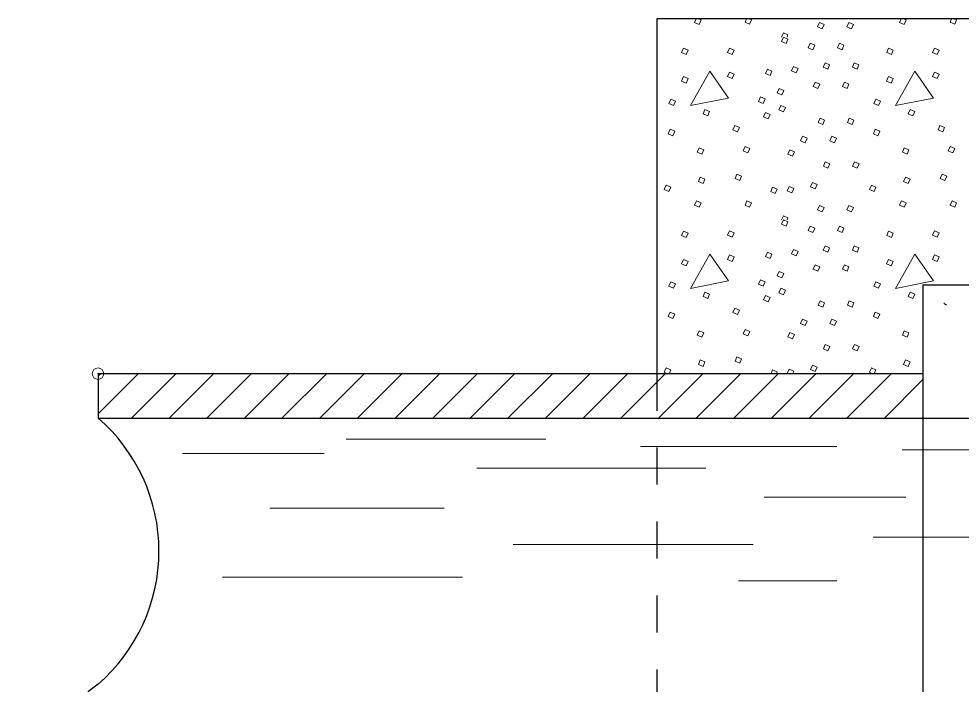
# Model space of a CAD drawing. Extents: x 1083.1 to 1117.1, y 697.4 to 741.4.
# Drawn here: x 1109.48 to 1112.027, y 730.47 to 732.269 of the extents above; entities that cross this region are included whole.
import ezdxf

# ---------------------------------------------------------------- set-up
doc = ezdxf.new("R2010")
doc.units = 0
doc.header["$LTSCALE"] = 0.062
doc.header["$PDMODE"] = 32
doc.header["$PDSIZE"] = 0.031
doc.linetypes.add('SHORT_DASHED', pattern=[2.7, 1.5, -1.2])
doc.layers.add('1', color=7, linetype='Continuous', lineweight=13)

msp = doc.modelspace()

# ---------------------------------------------------------------- linework, layer by layer
at = {"layer": '1'}
for p, q in [((1111.54158, 732.21992), (1111.54658, 732.23133)), ((1111.54158, 731.72542), (1111.54658, 731.73683)), ((1109.69433, 731.303), (1109.70092, 731.30958)), ((1109.69433, 731.20117), (1109.80275, 731.30958)), ((1109.7845, 731.18967), (1109.90442, 731.30958)), ((1109.88633, 731.18967), (1110.00625, 731.30958)), ((1109.988, 731.18967), (1110.108, 731.30958)), ((1110.08983, 731.18967), (1110.20983, 731.30958)), ((1110.19158, 731.18967), (1110.3115, 731.30958)), ((1110.29342, 731.18967), (1110.41333, 731.30958)), ((1110.39525, 731.18967), (1110.51517, 731.30958)), ((1110.497, 731.18967), (1110.61692, 731.30958)), ((1110.59883, 731.18967), (1110.71875, 731.30958)), ((1110.7005, 731.18967), (1110.82042, 731.30958)), ((1110.80233, 731.18967), (1110.92225, 731.30958)), ((1110.90408, 731.18967), (1111.024, 731.30958)), ((1111.00592, 731.18967), (1111.12583, 731.30958)), ((1111.10758, 731.18967), (1111.2275, 731.30958)), ((1111.20942, 731.18967), (1111.32933, 731.30958)), ((1111.31117, 731.18967), (1111.43108, 731.30958)), ((1111.413, 731.18967), (1111.53292, 731.30958)), ((1111.51325, 731.30958), (1111.51758, 731.31958)), ((1111.51467, 731.18967), (1111.63467, 731.30958)), ((1111.6165, 731.18967), (1111.73642, 731.30958)), ((1111.71825, 731.18967), (1111.83817, 731.30958)), ((1111.82008, 731.18967), (1111.92392, 731.29358)), ((1111.92175, 731.18967), (1111.92392, 731.19183)), ((1110.36467, 731.133), (1110.90492, 731.133)), ((1109.92258, 731.0935), (1110.30567, 731.0935)), ((1111.16033, 731.11317), (1111.69092, 731.11317)), ((1111.86767, 731.10333), (1112.42767, 731.10333)), ((1110.71825, 731.05417), (1111.33717, 731.05417)), ((1111.49442, 730.9755), (1111.8775, 730.9755)), ((1110.62983, 730.946), (1110.15833, 730.946)), ((1111.78908, 730.86733), (1112.408, 730.86733)), ((1111.46492, 730.84767), (1110.8165, 730.84767)), ((1110.679, 730.759), (1110.03058, 730.759)), ((1111.69092, 730.74917), (1111.42558, 730.74917))]:
    msp.add_line(p, q, dxfattribs=at)
at = {"layer": '1', "lineweight": 25}
for p, q in [((1111.92392, 731.5495), (1111.92392, 729.63058)), ((1111.92392, 731.30958), (1109.69433, 731.30958))]:
    msp.add_line(p, q, dxfattribs=at)
at = {"layer": '1', "linetype": 'SHORT_DASHED', "lineweight": 25}
msp.add_line((1111.20425, 731.30958), (1111.20425, 729.63058), dxfattribs=at)
at = {"layer": '1', "lineweight": 25}
for points in [[(1112.64358, 732.26908), (1111.20425, 732.26908), (1111.20425, 731.30958)], [(1111.92392, 731.5495), (1114.15358, 731.5495), (1112.64358, 732.26908)], [(1109.69433, 731.30958), (1109.69433, 731.18967), (1114.15358, 731.18967)]]:
    msp.add_lwpolyline(points, dxfattribs=at)
at = {"layer": '1'}
for points in [[(1111.31725, 732.26908), (1111.32425, 732.266), (1111.31908, 732.25417), (1111.30667, 732.25958), (1111.31075, 732.26908)], [(1111.45417, 732.26908), (1111.46067, 732.26625), (1111.4555, 732.25442), (1111.443, 732.25983), (1111.447, 732.26908)], [(1111.87158, 732.26908), (1111.87858, 732.266), (1111.87342, 732.25417), (1111.86092, 732.25958), (1111.86508, 732.26908)], [(1112.0085, 732.26908), (1112.015, 732.26625), (1112.00983, 732.25442), (1111.99733, 732.25983), (1112.00133, 732.26908)], [(1111.54658, 732.23133), (1111.55908, 732.22592), (1111.5565, 732.21992)], [(1111.54658, 731.73683), (1111.55908, 731.73142), (1111.5565, 731.72542)], [(1112.64358, 731.5495), (1111.92392, 731.5495), (1111.92392, 731.30958), (1111.20425, 731.30958)], [(1111.20425, 731.30958), (1111.92392, 731.30958), (1111.92392, 731.5495)], [(1111.98092, 731.5015), (1111.98158, 731.49983), (1111.9875, 731.49483)], [(1111.23367, 731.30958), (1111.22492, 731.31342), (1111.23008, 731.32525)], [(1111.23008, 731.32525), (1111.24258, 731.31983), (1111.23808, 731.30958)], [(1111.5575, 731.30958), (1111.557, 731.30983), (1111.56217, 731.32167)], [(1111.56217, 731.32167), (1111.57467, 731.31625), (1111.57175, 731.30958)], [(1111.788, 731.30958), (1111.77925, 731.31342), (1111.78442, 731.32525)], [(1111.78442, 731.32525), (1111.79692, 731.31983), (1111.79242, 731.30958)], [(1111.51758, 731.31958), (1111.53008, 731.31417), (1111.52808, 731.30958)]]:
    msp.add_lwpolyline(points, dxfattribs=at)
for points in [[(1111.64433, 732.25892), (1111.65683, 732.2535), (1111.65167, 732.24167), (1111.63917, 732.24708)], [(1111.7235, 732.25892), (1111.736, 732.2535), (1111.73083, 732.24167), (1111.71833, 732.24708)], [(1111.54658, 732.21992), (1111.55908, 732.2145), (1111.55392, 732.20267), (1111.54142, 732.20808)], [(1111.27683, 732.1895), (1111.28933, 732.18408), (1111.28417, 732.17225), (1111.27167, 732.17767)], [(1111.40075, 732.19017), (1111.41325, 732.18475), (1111.40808, 732.17292), (1111.39558, 732.17833)], [(1111.61883, 732.20292), (1111.63133, 732.1975), (1111.62617, 732.18567), (1111.61367, 732.19108)], [(1111.698, 732.20292), (1111.7105, 732.1975), (1111.70533, 732.18567), (1111.69283, 732.19108)], [(1111.83117, 732.1895), (1111.84358, 732.18408), (1111.8385, 732.17225), (1111.826, 732.17767)], [(1111.95508, 732.19017), (1111.96758, 732.18475), (1111.96242, 732.17292), (1111.94992, 732.17833)], [(1111.57425, 732.13992), (1111.58675, 732.1345), (1111.58158, 732.12267), (1111.56908, 732.12808)], [(1111.65925, 732.14983), (1111.67167, 732.14442), (1111.66658, 732.13258), (1111.65408, 732.138)], [(1111.73842, 732.14983), (1111.75092, 732.14442), (1111.74575, 732.13258), (1111.73325, 732.138)], [(1111.27658, 732.11275), (1111.28908, 732.10733), (1111.28392, 732.09558), (1111.27142, 732.10092)], [(1111.34783, 732.12742), (1111.29567, 732.03483), (1111.39792, 732.05483)], [(1111.40075, 732.125), (1111.41325, 732.11958), (1111.40808, 732.10775), (1111.39558, 732.11317)], [(1111.50342, 732.13283), (1111.51592, 732.12742), (1111.51075, 732.11558), (1111.49825, 732.121)], [(1111.83092, 732.11275), (1111.84333, 732.10733), (1111.83825, 732.09558), (1111.82575, 732.10092)], [(1111.90217, 732.12742), (1111.84992, 732.03483), (1111.95225, 732.05483)], [(1111.95508, 732.125), (1111.96758, 732.11958), (1111.96242, 732.10775), (1111.94992, 732.11317)], [(1111.63233, 732.09817), (1111.64483, 732.09275), (1111.63967, 732.08092), (1111.62717, 732.08633)], [(1111.7115, 732.09817), (1111.724, 732.09275), (1111.71883, 732.08092), (1111.70633, 732.08633)], [(1111.53525, 732.0805), (1111.54775, 732.07508), (1111.54258, 732.06325), (1111.53008, 732.06867)], [(1111.24217, 732.05217), (1111.25467, 732.04675), (1111.2495, 732.03492), (1111.237, 732.04033)], [(1111.485, 732.05783), (1111.49742, 732.05242), (1111.49225, 732.04058), (1111.47983, 732.046)], [(1111.5395, 732.03492), (1111.552, 732.0295), (1111.54683, 732.01767), (1111.53433, 732.02308)], [(1111.7965, 732.05217), (1111.809, 732.04675), (1111.80383, 732.03492), (1111.79133, 732.04033)], [(1111.33483, 732.02425), (1111.34733, 732.01883), (1111.34217, 732.007), (1111.32967, 732.01242)], [(1111.49842, 732.01575), (1111.51092, 732.01033), (1111.50575, 731.9985), (1111.49325, 732.00392)], [(1111.88917, 732.02425), (1111.90167, 732.01883), (1111.8965, 732.007), (1111.884, 732.01242)], [(1111.64575, 732.00092), (1111.65825, 731.9955), (1111.65308, 731.98367), (1111.64058, 731.98908)], [(1111.72492, 732.00092), (1111.73742, 731.9955), (1111.73225, 731.98367), (1111.71975, 731.98908)], [(1111.24075, 731.97042), (1111.25325, 731.965), (1111.24808, 731.95317), (1111.23558, 731.95858)], [(1111.41558, 731.98108), (1111.42808, 731.97567), (1111.42292, 731.96383), (1111.41042, 731.96925)], [(1111.79508, 731.97042), (1111.80758, 731.965), (1111.80242, 731.95317), (1111.78992, 731.95858)], [(1111.96992, 731.98108), (1111.98242, 731.97567), (1111.97725, 731.96383), (1111.96475, 731.96925)], [(1111.59833, 731.95142), (1111.61083, 731.946), (1111.60567, 731.93417), (1111.59317, 731.93958)], [(1111.6775, 731.95142), (1111.69, 731.946), (1111.68483, 731.93417), (1111.67233, 731.93958)], [(1111.31925, 731.92025), (1111.33175, 731.91483), (1111.32658, 731.903), (1111.31408, 731.90842)], [(1111.44325, 731.92375), (1111.45575, 731.91833), (1111.45058, 731.9065), (1111.43808, 731.91192)], [(1111.56433, 731.91525), (1111.57683, 731.90983), (1111.57167, 731.898), (1111.55917, 731.90342)], [(1111.87358, 731.92025), (1111.88608, 731.91483), (1111.88092, 731.903), (1111.86842, 731.90842)], [(1111.99758, 731.92375), (1112.01008, 731.91833), (1112.00492, 731.9065), (1111.99242, 731.91192)], [(1111.65992, 731.88267), (1111.67233, 731.87725), (1111.66725, 731.86542), (1111.65475, 731.87083)], [(1111.73908, 731.88267), (1111.75158, 731.87725), (1111.74642, 731.86542), (1111.73392, 731.87083)], [(1111.32217, 731.84108), (1111.33467, 731.83567), (1111.3295, 731.82383), (1111.31708, 731.82925)], [(1111.42125, 731.84942), (1111.43375, 731.844), (1111.42858, 731.83217), (1111.41608, 731.83758)], [(1111.8765, 731.84108), (1111.889, 731.83567), (1111.88383, 731.82383), (1111.87133, 731.82925)], [(1111.97558, 731.84942), (1111.98808, 731.844), (1111.98292, 731.83217), (1111.97042, 731.83758)], [(1111.23008, 731.81967), (1111.24258, 731.81425), (1111.23742, 731.8025), (1111.22492, 731.80792)], [(1111.51758, 731.814), (1111.53008, 731.80867), (1111.52492, 731.79683), (1111.51242, 731.80225)], [(1111.56217, 731.81608), (1111.57467, 731.81067), (1111.5695, 731.79892), (1111.557, 731.80433)], [(1111.62525, 731.82675), (1111.63775, 731.82133), (1111.63258, 731.80958), (1111.62008, 731.81492)], [(1111.78442, 731.81967), (1111.79692, 731.81425), (1111.79175, 731.8025), (1111.77925, 731.80792)], [(1111.31183, 731.777), (1111.32425, 731.77158), (1111.31908, 731.75975), (1111.30667, 731.76517)], [(1111.44817, 731.77725), (1111.46067, 731.77183), (1111.4555, 731.76), (1111.443, 731.76542)], [(1111.64433, 731.7645), (1111.65683, 731.75908), (1111.65167, 731.74725), (1111.63917, 731.75267)], [(1111.7235, 731.7645), (1111.736, 731.75908), (1111.73083, 731.74725), (1111.71833, 731.75267)], [(1111.86608, 731.777), (1111.87858, 731.77158), (1111.87342, 731.75975), (1111.86092, 731.76517)], [(1112.0025, 731.77725), (1112.015, 731.77183), (1112.00983, 731.76), (1111.99733, 731.76542)], [(1111.54658, 731.72542), (1111.55908, 731.72), (1111.55392, 731.70817), (1111.54142, 731.71358)], [(1111.61883, 731.70842), (1111.63133, 731.703), (1111.62617, 731.69117), (1111.61367, 731.69658)], [(1111.698, 731.70842), (1111.7105, 731.703), (1111.70533, 731.69117), (1111.69283, 731.69658)], [(1111.27683, 731.695), (1111.28933, 731.68958), (1111.28417, 731.67775), (1111.27167, 731.68317)], [(1111.40075, 731.69567), (1111.41325, 731.69025), (1111.40808, 731.67842), (1111.39558, 731.68383)], [(1111.83117, 731.695), (1111.84358, 731.68958), (1111.8385, 731.67775), (1111.826, 731.68317)], [(1111.95508, 731.69567), (1111.96758, 731.69025), (1111.96242, 731.67842), (1111.94992, 731.68383)], [(1111.65925, 731.65542), (1111.67167, 731.65), (1111.66658, 731.63817), (1111.65408, 731.64358)], [(1111.73842, 731.65542), (1111.75092, 731.65), (1111.74575, 731.63817), (1111.73325, 731.64358)], [(1111.34783, 731.633), (1111.29567, 731.54033), (1111.39792, 731.56033)], [(1111.40075, 731.63058), (1111.41325, 731.62517), (1111.40808, 731.61333), (1111.39558, 731.61875)], [(1111.50342, 731.63842), (1111.51592, 731.633), (1111.51075, 731.62117), (1111.49825, 731.62658)], [(1111.57425, 731.6455), (1111.58675, 731.64008), (1111.58158, 731.62825), (1111.56908, 731.63367)], [(1111.90217, 731.633), (1111.84992, 731.54033), (1111.95225, 731.56033)], [(1111.95508, 731.63058), (1111.96758, 731.62517), (1111.96242, 731.61333), (1111.94992, 731.61875)], [(1111.27658, 731.61833), (1111.28908, 731.61292), (1111.28392, 731.60108), (1111.27142, 731.6065)], [(1111.63233, 731.60367), (1111.64483, 731.59825), (1111.63967, 731.58642), (1111.62717, 731.59183)], [(1111.7115, 731.60367), (1111.724, 731.59825), (1111.71883, 731.58642), (1111.70633, 731.59183)], [(1111.83092, 731.61833), (1111.84333, 731.61292), (1111.83825, 731.60108), (1111.82575, 731.6065)], [(1111.53525, 731.586), (1111.54775, 731.58058), (1111.54258, 731.56875), (1111.53008, 731.57417)], [(1111.24217, 731.55767), (1111.25467, 731.55225), (1111.2495, 731.54042), (1111.237, 731.54583)], [(1111.485, 731.56333), (1111.49742, 731.55792), (1111.49225, 731.54608), (1111.47983, 731.5515)], [(1111.7965, 731.55767), (1111.809, 731.55225), (1111.80383, 731.54042), (1111.79133, 731.54583)], [(1111.33483, 731.52975), (1111.34733, 731.52442), (1111.34217, 731.51258), (1111.32967, 731.518)], [(1111.5395, 731.54042), (1111.552, 731.535), (1111.54683, 731.52317), (1111.53433, 731.52858)], [(1111.88917, 731.52975), (1111.90167, 731.52442), (1111.8965, 731.51258), (1111.884, 731.518)], [(1111.49842, 731.52133), (1111.51092, 731.51592), (1111.50575, 731.50408), (1111.49325, 731.5095)], [(1111.64575, 731.5065), (1111.65825, 731.50108), (1111.65308, 731.48925), (1111.64058, 731.49467)], [(1111.72492, 731.5065), (1111.73742, 731.50108), (1111.73225, 731.48925), (1111.71975, 731.49467)], [(1111.24075, 731.476), (1111.25325, 731.47058), (1111.24808, 731.45875), (1111.23558, 731.46417)], [(1111.41558, 731.48667), (1111.42808, 731.48125), (1111.42292, 731.46942), (1111.41042, 731.47483)], [(1111.79508, 731.476), (1111.80758, 731.47058), (1111.80242, 731.45875), (1111.78992, 731.46417)], [(1111.59833, 731.45692), (1111.61083, 731.4515), (1111.60567, 731.43967), (1111.59317, 731.44508)], [(1111.6775, 731.45692), (1111.69, 731.4515), (1111.68483, 731.43967), (1111.67233, 731.44508)], [(1111.31925, 731.42575), (1111.33175, 731.42033), (1111.32658, 731.4085), (1111.31408, 731.41392)], [(1111.44325, 731.42925), (1111.45575, 731.42383), (1111.45058, 731.412), (1111.43808, 731.41742)], [(1111.87358, 731.42575), (1111.88608, 731.42033), (1111.88092, 731.4085), (1111.86842, 731.41392)], [(1111.56433, 731.42075), (1111.57683, 731.41533), (1111.57167, 731.4035), (1111.55917, 731.40892)], [(1111.65992, 731.38817), (1111.67233, 731.38275), (1111.66725, 731.371), (1111.65475, 731.37642)], [(1111.73908, 731.38817), (1111.75158, 731.38275), (1111.74642, 731.371), (1111.73392, 731.37642)], [(1111.32217, 731.34667), (1111.33467, 731.34125), (1111.3295, 731.32942), (1111.31708, 731.33483)], [(1111.42125, 731.355), (1111.43375, 731.34958), (1111.42858, 731.33775), (1111.41608, 731.34317)], [(1111.8765, 731.34667), (1111.889, 731.34125), (1111.88383, 731.32942), (1111.87133, 731.33483)], [(1111.62525, 731.33233), (1111.63775, 731.32692), (1111.63258, 731.31508), (1111.62008, 731.3205)]]:
    msp.add_lwpolyline(points, close=True, dxfattribs=at)
at = {"layer": '1', "lineweight": 25}
for centre, major_axis, start_param, end_param in [((1109.38399, 730.8299), (0.47515, 0), 5.4240284, 7.1423422), ((1109.99916, 730.05035), (-0.51882, 0), 5.3404824, 7.2258881)]:
    msp.add_ellipse(centre, major_axis=major_axis, ratio=0.999895, start_param=start_param, end_param=end_param, dxfattribs=at)
at = {"layer": '1'}
msp.add_point((1109.69433, 731.30958), dxfattribs=at)

doc.saveas('drawing.dxf')
